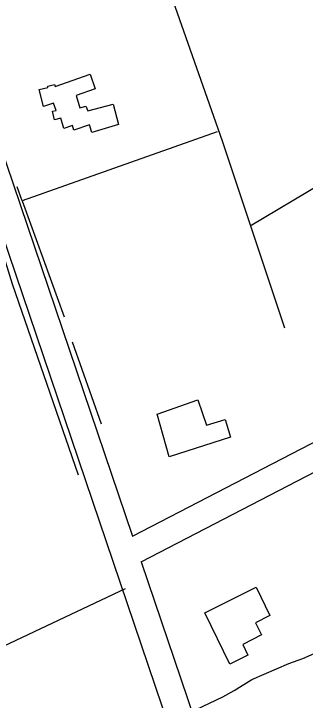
# Model space of a CAD drawing. Extents: x 3263578 to 3301413, y 764927 to 798602.
# Drawn here: x 3271004 to 3271333, y 792691 to 793467 of the extents above; entities that cross this region are included whole.
import ezdxf

# ---------------------------------------------------------------- set-up
doc = ezdxf.new("R2010")
doc.units = 0
for name, color, linetype in [('V-BLDG-OTLN', 7, 'Continuous'), ('V-ROAD-CNTR', 7, 'Continuous'), ('V-SITE-VEGE', 7, 'Continuous'), ('V-TOPO-SHOR', 7, 'Continuous')]:
    doc.layers.add(name, color=color, linetype=linetype)

msp = doc.modelspace()

# ---------------------------------------------------------------- linework, layer by layer
at = {"layer": 'V-BLDG-OTLN'}
for points in [[(3271096.22, 793382.42), (3271074.86, 793374.78), (3271079.09, 793360.88), (3271085.74, 793362.78), (3271087.98, 793357.53), (3271116.59, 793365.29), (3271122.64, 793342.15), (3271092.47, 793333.18), (3271090.09, 793341.73), (3271072.4, 793335.84), (3271070.8, 793340.98), (3271060.77, 793337.71), (3271057.71, 793349.16), (3271050.55, 793347.48), (3271048.29, 793357.06), (3271052.11, 793358.15), (3271049.39, 793366.4), (3271038.09, 793362.48), (3271033.05, 793381.55), (3271043.03, 793383.85), (3271042.85, 793385.36), (3271050.22, 793387.35), (3271051.13, 793385.03), (3271090.64, 793398.86)], [(3271242.96, 793008.7), (3271248.98, 792988.78), (3271179.8, 792966.42), (3271166.34, 793014.78), (3271212.16, 793030.85), (3271221.9, 793002.36)], [(3271293.52, 792787.14), (3271277.46, 792778.88), (3271283.96, 792765.48), (3271263.11, 792754.28), (3271268.69, 792742.31), (3271248.46, 792732.2), (3271219.98, 792790.19), (3271277.96, 792819.32)]]:
    msp.add_lwpolyline(points, close=True, dxfattribs=at)
at = {"layer": 'V-ROAD-CNTR'}
for points in [[(3270751.19, 794023.25), (3270963.82, 793391.92), (3271138.35, 792876.79)], [(3270722.76, 794013.67), (3270935.4, 793382.32), (3271179.58, 792661.61)], [(3271138.35, 792876.79), (3271466.19, 793046.65)], [(3271148.09, 792848.05), (3271479.99, 793020.02)], [(3271148.09, 792848.05), (3271208, 792671.24)]]:
    msp.add_lwpolyline(points, dxfattribs=at)
at = {"layer": 'V-SITE-VEGE'}
for p, q in [((3271330.86, 792738.7), (3271347.04, 792745.71)), ((3271314.75, 792732.81), (3271330.86, 792738.7)), ((3271273.14, 792714.8), (3271314.75, 792732.81)), ((3271253.28, 792702.35), (3271273.14, 792714.8)), ((3271240.47, 792695.16), (3271253.28, 792702.35)), ((3271210.36, 792681.03), (3271240.47, 792695.16))]:
    msp.add_line(p, q, dxfattribs=at)
at = {"layer": 'V-TOPO-SHOR'}
for p, q in [((3271271.46, 793227.59), (3271410.44, 793311.18)), ((3271013.87, 793255.86), (3271061.31, 793124.8)), ((3271070.35, 793096.55), (3271103.11, 793003.91)), ((3271130.2, 792817.49), (3270939.26, 792727.12))]:
    msp.add_line(p, q, dxfattribs=at)
for points in [[(3271183.79, 793482.35), (3271239.84, 793323.62), (3271275.98, 793214.03), (3271309.87, 793112.35)], [(3270921.24, 793409.52), (3270974.33, 793252.47), (3271002.57, 793162.08), (3271077.12, 792946.29)], [(3271234.19, 793333.79), (3271013.87, 793255.86), (3271008.23, 793271.67)]]:
    msp.add_lwpolyline(points, dxfattribs=at)

doc.saveas('drawing.dxf')
